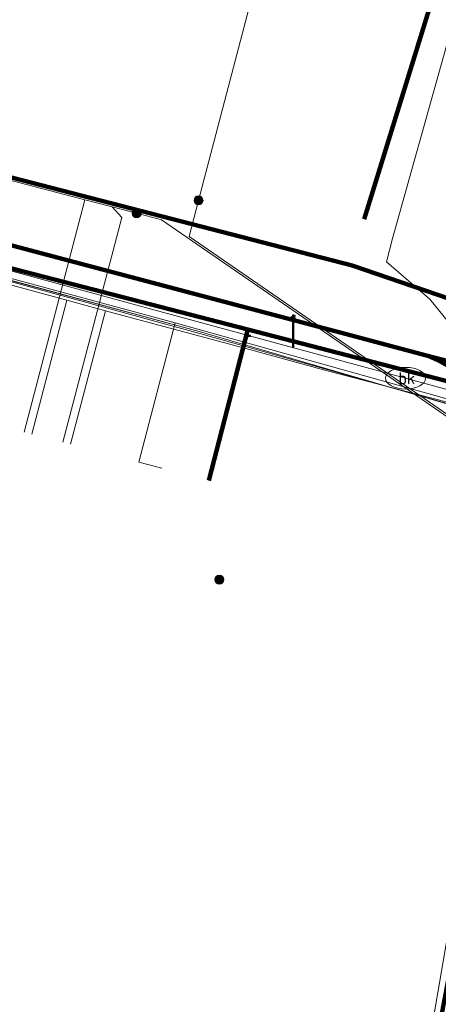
# Model space of a CAD drawing. Extents: x 152558 to 154479, y 462974 to 463683.
# Tile 261 of 638: x 153675 to 153685, y 463461 to 463486. Entities that reach past the tile are written whole.
import ezdxf
from ezdxf.enums import TextEntityAlignment as Align
from ezdxf.lldxf.tags import DXFTag

# ---------------------------------------------------------------- set-up
doc = ezdxf.new("R2010")
doc.units = 0
doc.header["$LTSCALE"] = 0.2
doc.layers.get('0').update_dxf_attribs({"linetype": 'CONTINUOUS'})
for name, color, linetype, lineweight in [('B-RO-KL-DATA_COAXIAAL_17_ZIGGO BV-G', 90, 'KL-DATA-N', 18), ('B-RO-KL-DATA_COAXIAAL_7_ZIGGO BV-G', 90, 'KL-DATA-N', 18), ('B-RO-KL-DATA_DUCT_ZIGGO BV-G', 90, 'CONTINUOUS', 100), ('B-RO-KL-DATA_EUROFIBER NEDERLAND BV-G', 90, 'KL-DATA-N', 18), ('B-RO-KL-DATA_HULPSTUK_KPN BV-S', 90, 'CONTINUOUS', 25), ('B-RO-KL-DATA_KABELBED_KPN BV-G', 90, 'CONTINUOUS', 100), ('B-RO-KL-DATA_KABELBED_ZIGGO BV-G', 90, 'CONTINUOUS', 100), ('B-RO-KL-DATA_MANTELBUIS_ASBESTCEMENT_1_KPN BV-G', 90, 'CONTINUOUS', 100), ('B-RO-KL-DATA_REGGEFIBER OPERATOR BV-G', 90, 'KL-DATA-N', 18), ('B-RO-KL-DATA_STEDIN NETBEHEER BV-G', 90, 'KL-DATA-N', 18), ('B-RO-KL-ET_LS_400 V_STEDIN NETBEHEER BV-G', 190, 'KL-LS-N', 18), ('B-RO-KL-ET_LS_GEMEENTE AMERSFOORT-S', 190, 'CONTINUOUS', 25), ('B-RO-KL-ET_LS_HULPSTUK_STEDIN NETBEHEER BV-S', 190, 'CONTINUOUS', 25), ('B-RO-KL-GAS_LD_KOPER_22_0.1 BAR_STEDIN NETBEHEER BV-G', 50, 'KL-GAS-LD-N', 18), ('B-RO-KL-GAS_LD_PVC_110_0.1 BAR_STEDIN NETBEHEER BV-G', 50, 'KL-GAS-LD-N', 18), ('B-RO-KL-WATER_150_VITENS-G', 170, 'KL-WATER-N', 18), ('B-RO-KL-WATER_HULPSTUK_VITENS-S', 170, 'CONTINUOUS', 25), ('B-RO-KL-WATER_VITENS-S', 170, 'CONTINUOUS', 25)]:
    doc.layers.add(name, color=color, linetype=linetype, lineweight=lineweight)
doc.styles.add('NLCS-ISO', font='NLCS-ISO.ttf')
tags = doc.linetypes.add('KL-DATA-N', pattern='A,4,-1,[101,NLCS.SHX,S=0.5,R=0,X=0,Y=0],-1,4,-1,["D",Standard,S=1,R=0,X=-0.25,Y=-0.5],-1.5', length=12.5).pattern_tags.tags
tags[18] = DXFTag(74, 10)
tags = doc.linetypes.add('KL-GAS-LD-N', pattern='A,4,-1,[69,NLCS.SHX,S=0.5,R=0,X=0,Y=0],-1,4,-1,["L",Standard,S=1,R=0,X=0.25,Y=-0.5],-2', length=13).pattern_tags.tags
tags[18] = DXFTag(74, 10)
tags = doc.linetypes.add('KL-LS-N', pattern='A,4,-1,[103,NLCS.SHX,S=0.75,R=0,X=0,Y=0],-1,4,-1,["L",Standard,S=1,R=0,X=0,Y=-0.5],-2', length=13).pattern_tags.tags
tags[18] = DXFTag(74, 10)
doc.linetypes.add('KL-WATER-N', pattern='A,7,-0.5,[168,NLCS.SHX,S=0.75,R=0,X=0.75,Y=0],-2', length=9.5)

# ---------------------------------------------------------------- blocks, each defined once
blk = doc.blocks.new('SKL-WTB_HULP_MOF-SO')
at = {"linetype": 'ByBlock', "lineweight": 18}
h = blk.add_hatch(color=0, dxfattribs=at)
h.dxf.hatch_style = 1
h.paths.add_polyline_path([(-0.5625, 0, 1), (0.5625, 0, 1)])
at = {"color": 0, "linetype": 'ByBlock', "lineweight": 18}
blk.add_circle((0, 0), 0.5625, dxfattribs=at)
at = {"color": 0, "linetype": 'ByBlock', "lineweight": 18, "style": 'NLCS-ISO', "flags": 1}
for tag, p in [('TYPE', (1.5, 0)), ('LABEL', (1.5, -1.5)), ('OMSCHRIJVING', (1.5, -3))]:
    blk.add_attdef(tag, p, '', height=1, dxfattribs=at)
blk = doc.blocks.new('SKL-WATER_BRANDKRAAN_BRANDPUT-SO')
at = {"color": 0, "linetype": 'ByBlock', "lineweight": 18}
blk.add_ellipse((0, 0), major_axis=(2.5, 0), ratio=0.54, dxfattribs=at)
at = {"color": 0, "linetype": 'ByBlock', "lineweight": 18, "style": 'NLCS-ISO'}
blk.add_text('bk', height=1.5, dxfattribs=at).set_placement((0.16, 0), align=Align.MIDDLE_CENTER)
blk = doc.blocks.new('SKL-WTB_HULP_OVERIG-SO')
at = {"color": 0, "linetype": 'ByBlock', "lineweight": 18}
for points in [[(-0.14, 0.14), (0.14, -0.14)], [(0.14, 0.14), (-0.14, -0.14)]]:
    blk.add_lwpolyline(points, dxfattribs=at)
at = {"color": 0, "linetype": 'ByBlock', "lineweight": 18, "style": 'NLCS-ISO', "flags": 1}
for tag, p in [('TYPE', (1.5, 0)), ('LABEL', (1.5, -1.5)), ('OMSCHRIJVING', (1.5, -3))]:
    blk.add_attdef(tag, p, '', height=1, dxfattribs=at)
blk = doc.blocks.new('SKL-ET_LS_MAST-SO')
for p, q in [((-0.05, 2.07), (0.05, 2.07)), ((-0.05, -2), (0.05, -2))]:
    blk.add_line(p, q)
for points in [[(-0.18, 1.76), (-0.22, 1.76), (-0.22, 1.84), (-0.18, 1.84), (-0.18, 1.79)], [(-0.18, 1.49), (-0.22, 1.49), (-0.22, 1.57), (-0.18, 1.57), (-0.18, 1.52)], [(-0.18, 1.79), (-0.05, 1.79)], [(-0.18, 1.76), (-0.05, 1.76)], [(-0.18, 1.52), (-0.05, 1.52)], [(-0.18, 1.49), (-0.05, 1.49)], [(-0.05, -2), (-0.05, 2.07)], [(0.05, -2), (0.05, 2.07)], [(0.18, 1.92), (0.05, 1.92)], [(0.18, 1.89), (0.05, 1.89)], [(0.18, 1.66), (0.05, 1.66)], [(0.18, 1.63), (0.05, 1.63)], [(0.18, 1.39), (0.05, 1.39)], [(0.18, 1.36), (0.05, 1.36)], [(0.18, 1.89), (0.22, 1.89), (0.22, 1.97), (0.18, 1.97), (0.18, 1.92)], [(0.18, 1.63), (0.22, 1.63), (0.22, 1.71), (0.18, 1.71), (0.18, 1.66)], [(0.18, 1.36), (0.22, 1.36), (0.22, 1.44), (0.18, 1.44), (0.18, 1.39)]]:
    blk.add_lwpolyline(points)

msp = doc.modelspace()

# ---------------------------------------------------------------- linework, layer by layer
at = {"layer": 'B-RO-KL-DATA_COAXIAAL_17_ZIGGO BV-G', "flags": 128}
msp.add_lwpolyline([(153460.543, 463559.799), (153460.36, 463559.108), (153460.146, 463558.302), (153459.007, 463554.013), (153461.277, 463553.535), (153462.96, 463553.181), (153465.008, 463552.636), (153468.737, 463551.748), (153465.008, 463552.636), (153462.96, 463553.181), (153468.737, 463551.748), (153500, 463543.431), (153534.946, 463533.938), (153539.861, 463532.588), (153548.009, 463530.349), (153552.228, 463529.19), (153554.713, 463528.508), (153558.063, 463527.588), (153562.045, 463526.494), (153565.421, 463525.566), (153569.987, 463524.312), (153573.332, 463523.393), (153579.649, 463521.657), (153582.8, 463520.792), (153584.722, 463520.292), (153592.754, 463518.204), (153599.798, 463516.373), (153606.598, 463514.606), (153613.365, 463512.847), (153619.54, 463511.242), (153621.618, 463510.702), (153631.406, 463508.131), (153639.896, 463505.901), (153641.54, 463505.469), (153640.046, 463500), (153637.218, 463489.648), (153647.3, 463486.861), (153656.665, 463484.439), (153661.594, 463483.165), (153667.703, 463481.586), (153673.812, 463480.006), (153680.615, 463478.247), (153682.664, 463477.717), (153685.747, 463476.912), (153695.49, 463473.95), (153697.064, 463473.539), (153697.462, 463473.435), (153697.741, 463473.362), (153697.779, 463473.352), (153704.065, 463471.708), (153708.833, 463470.461), (153710.32, 463470.072), (153711.073, 463469.875), (153713.316, 463469.289), (153713.355, 463469.439), (153718.535, 463468.148), (153720.185, 463467.737), (153721.096, 463467.51), (153721.874, 463467.316), (153721.915, 463467.303), (153723.423, 463466.848), (153723.494, 463466.826), (153728.027, 463465.704), (153731.055, 463464.954), (153731.49, 463464.846), (153735.499, 463463.854), (153735.673, 463463.756), (153735.831, 463463.635), (153735.972, 463463.493), (153736.092, 463463.334), (153736.653, 463463.187), (153736.734, 463463.165), (153737.435, 463462.982), (153737.751, 463462.899), (153737.708, 463462.736), (153737.743, 463462.727), (153737.68, 463462.485), (153737.649, 463462.364), (153737.617, 463462.243), (153737.459, 463461.635), (153737.528, 463461.622)], dxfattribs=at)
at = {"layer": 'B-RO-KL-DATA_COAXIAAL_7_ZIGGO BV-G', "flags": 128}
msp.add_lwpolyline([(153634.47, 463489.63), (153634.549, 463489.92), (153635.898, 463489.548), (153637.1, 463489.217), (153637.218, 463489.648), (153647.3, 463486.861), (153656.665, 463484.439), (153661.594, 463483.165), (153667.703, 463481.586), (153673.812, 463480.006), (153680.615, 463478.247), (153679.64, 463474.477)], dxfattribs=at)
at = {"layer": 'B-RO-KL-DATA_DUCT_ZIGGO BV-G', "flags": 128}
for points in [[(153704.065, 463471.708), (153697.779, 463473.352), (153695.49, 463473.95), (153685.747, 463476.912), (153680.615, 463478.247), (153673.812, 463480.006), (153667.703, 463481.586), (153661.594, 463483.165), (153656.665, 463484.439), (153647.3, 463486.861), (153637.218, 463489.648), (153636.424, 463489.867), (153617.456, 463495.112), (153617.377, 463494.828), (153597.387, 463499.984), (153597.438, 463499.818), (153590.04, 463501.828), (153537.693, 463516.201), (153526.197, 463519.103)], [(153704.065, 463471.708), (153697.779, 463473.352), (153695.49, 463473.95), (153685.747, 463476.912), (153680.615, 463478.247), (153673.812, 463480.006), (153667.703, 463481.586), (153661.594, 463483.165), (153656.665, 463484.439), (153647.3, 463486.861), (153637.218, 463489.648), (153636.424, 463489.867), (153635.898, 463489.548), (153634.549, 463489.92), (153629.082, 463491.428), (153619.326, 463494.325), (153617.377, 463494.828), (153597.387, 463499.984), (153597.438, 463499.818), (153590.04, 463501.828), (153537.693, 463516.201), (153526.197, 463519.103)], [(153526.197, 463519.103), (153537.693, 463516.201), (153590.04, 463501.828), (153597.438, 463499.818), (153597.387, 463499.984), (153617.377, 463494.828), (153619.326, 463494.325), (153629.082, 463491.428), (153634.549, 463489.92), (153635.898, 463489.548), (153636.424, 463489.867), (153637.218, 463489.648), (153647.3, 463486.861), (153656.665, 463484.439), (153661.594, 463483.165), (153667.703, 463481.586), (153673.812, 463480.006), (153680.615, 463478.247), (153685.747, 463476.912), (153695.49, 463473.95), (153697.779, 463473.352), (153704.065, 463471.708)], [(153526.197, 463519.103), (153537.693, 463516.201), (153590.04, 463501.828), (153597.438, 463499.818), (153597.387, 463499.984), (153617.377, 463494.828), (153619.326, 463494.325), (153629.082, 463491.428), (153634.549, 463489.92), (153635.898, 463489.548), (153636.424, 463489.867), (153637.218, 463489.648), (153647.3, 463486.861), (153656.665, 463484.439), (153661.594, 463483.165), (153667.703, 463481.586), (153673.812, 463480.006), (153680.615, 463478.247), (153685.747, 463476.912), (153695.49, 463473.95), (153697.779, 463473.352), (153704.065, 463471.708)], [(153526.197, 463519.103), (153537.693, 463516.201), (153590.04, 463501.828), (153597.438, 463499.818), (153597.387, 463499.984), (153617.377, 463494.828), (153619.326, 463494.325), (153629.082, 463491.428), (153634.549, 463489.92), (153635.898, 463489.548), (153636.424, 463489.867), (153637.218, 463489.648), (153647.3, 463486.861), (153656.665, 463484.439), (153661.594, 463483.165), (153667.703, 463481.586), (153673.812, 463480.006), (153680.615, 463478.247), (153685.747, 463476.912), (153695.49, 463473.95), (153697.779, 463473.352), (153704.065, 463471.708)], [(153704.065, 463471.708), (153697.779, 463473.352), (153695.49, 463473.95), (153685.747, 463476.912), (153680.615, 463478.247), (153673.812, 463480.006), (153667.703, 463481.586), (153661.594, 463483.165), (153656.665, 463484.439), (153647.3, 463486.861), (153637.218, 463489.648), (153636.424, 463489.867), (153635.898, 463489.548), (153634.549, 463489.92), (153629.082, 463491.428), (153619.326, 463494.325), (153617.377, 463494.828), (153597.387, 463499.984), (153597.438, 463499.818), (153590.04, 463501.828), (153537.693, 463516.201), (153526.197, 463519.103)], [(153526.197, 463519.103), (153537.693, 463516.201), (153590.04, 463501.828), (153597.438, 463499.818), (153597.387, 463499.984), (153617.377, 463494.828), (153617.456, 463495.112), (153636.424, 463489.867), (153637.218, 463489.648), (153647.3, 463486.861), (153656.665, 463484.439), (153661.594, 463483.165), (153667.703, 463481.586), (153673.812, 463480.006), (153680.615, 463478.247), (153685.747, 463476.912), (153695.49, 463473.95), (153697.779, 463473.352), (153704.065, 463471.708)], [(153704.065, 463471.708), (153697.779, 463473.352), (153695.49, 463473.95), (153685.747, 463476.912), (153680.615, 463478.247), (153673.812, 463480.006), (153667.703, 463481.586), (153661.594, 463483.165), (153656.665, 463484.439), (153647.3, 463486.861), (153637.218, 463489.648), (153636.424, 463489.867), (153635.898, 463489.548), (153634.549, 463489.92), (153629.082, 463491.428), (153619.326, 463494.325), (153617.377, 463494.828), (153597.387, 463499.984), (153597.438, 463499.818), (153590.04, 463501.828), (153537.693, 463516.201), (153526.197, 463519.103)], [(153704.065, 463471.708), (153697.779, 463473.352), (153695.49, 463473.95), (153685.747, 463476.912), (153680.615, 463478.247), (153673.812, 463480.006), (153667.703, 463481.586), (153661.594, 463483.165), (153656.665, 463484.439), (153647.3, 463486.861), (153637.218, 463489.648), (153636.424, 463489.867), (153635.898, 463489.548), (153634.549, 463489.92), (153629.082, 463491.428), (153619.326, 463494.325), (153617.377, 463494.828), (153597.387, 463499.984), (153597.438, 463499.818), (153590.04, 463501.828), (153537.693, 463516.201), (153526.197, 463519.103)], [(153704.065, 463471.708), (153697.779, 463473.352), (153695.49, 463473.95), (153685.747, 463476.912), (153680.615, 463478.247), (153673.812, 463480.006), (153667.703, 463481.586), (153661.594, 463483.165), (153656.665, 463484.439), (153647.3, 463486.861), (153637.218, 463489.648), (153636.424, 463489.867), (153635.898, 463489.548), (153634.549, 463489.92), (153629.082, 463491.428), (153619.326, 463494.325), (153617.377, 463494.828), (153597.387, 463499.984), (153597.438, 463499.818), (153590.04, 463501.828), (153537.693, 463516.201), (153526.197, 463519.103)], [(153704.065, 463471.708), (153697.779, 463473.352), (153695.49, 463473.95), (153685.747, 463476.912), (153680.615, 463478.247), (153673.812, 463480.006), (153667.703, 463481.586), (153661.594, 463483.165), (153656.665, 463484.439), (153647.3, 463486.861), (153637.218, 463489.648), (153636.424, 463489.867), (153635.898, 463489.548), (153634.549, 463489.92), (153629.082, 463491.428), (153619.326, 463494.325), (153617.377, 463494.828), (153597.387, 463499.984), (153597.438, 463499.818), (153590.04, 463501.828), (153537.693, 463516.201), (153526.197, 463519.103)]]:
    msp.add_lwpolyline(points, dxfattribs=at)
at = {"layer": 'B-RO-KL-DATA_EUROFIBER NEDERLAND BV-G', "flags": 128}
msp.add_lwpolyline([(153121.5, 463384.9), (153118.7, 463385.3), (153112.3, 463387), (153111.1, 463387.4), (153110.2, 463388.1), (153110.6, 463390.3), (153112.1, 463396.3), (153113.1, 463402.8), (153113.3, 463406.2), (153112.9, 463407.3), (153112.9, 463413.6), (153112, 463421.3), (153109.9, 463428.3), (153107.1, 463435.7), (153103.8, 463442.4), (153099.1, 463449.1), (153096, 463452.3), (153095, 463454.7), (153091.2, 463458.4), (153090.7, 463459.4), (153088.4, 463461), (153067.9, 463474.2), (153053.1, 463483.3), (153038.5, 463492.6), (153043.8, 463501), (153043.8, 463501.4), (153037.9, 463505.5), (153029.7, 463510.5), (153009.1, 463523.3), (153002.1, 463528), (152977.7, 463543.5), (152974.3, 463546.2), (152971.2, 463550.5), (152969, 463555.7), (152968.3, 463559.4), (152966.8, 463570.2), (152964.1, 463591.5), (152962.6, 463604.2), (152960.9, 463617.6), (152960.6, 463619.3), (152959.2, 463630.8), (152957.4, 463644.6), (152957.3, 463646.4), (152961.1, 463649), (152966, 463650.4), (152979, 463654.6), (152994.9, 463659.6), (152998.1, 463658.9), (153005.8, 463659.7), (153008.3, 463661), (153013.2, 463661.1), (153014.8, 463661.3), (153017.6, 463662.4), (153026.3, 463662.8), (153030.7, 463662.6), (153037.6, 463661.8), (153046.8, 463660.4), (153057.3, 463657.7), (153068.9, 463653.5), (153083.7, 463647.9), (153094.5, 463643.5), (153097.3, 463642.9), (153103.9, 463640.4), (153111.5, 463636.9), (153126.6, 463631.2), (153152.7, 463621), (153154.4, 463620.5), (153156.3, 463619.7), (153157.9, 463618.3), (153158.4, 463617.1), (153158, 463614.3), (153158, 463614), (153158.3, 463613.7), (153163.5, 463612.2), (153164.6, 463612.6), (153165.6, 463614.8), (153167, 463615.6), (153168.6, 463615.3), (153187.9, 463610), (153271.4, 463587.6), (153289.4, 463583), (153318.1, 463575.1), (153319.2, 463574.9), (153319.4, 463573.8), (153318.8, 463570), (153319.2, 463569.4), (153320, 463569.1), (153326.4, 463567.3), (153327, 463568.4), (153327.6, 463571.1), (153329, 463572.2), (153329.4, 463572.2), (153356.9, 463564.7), (153365.6, 463562.5), (153366, 463562.5), (153368.7, 463561.9), (153371.2, 463561), (153372.2, 463560.9), (153381.9, 463558.3), (153386.8, 463556.9), (153429.8, 463545.3), (153435.7, 463543.5), (153486.6, 463529.8), (153500.6, 463525.9), (153520.2, 463521), (153578.3, 463505.3), (153611.1, 463496.7), (153617.8, 463494.8), (153679.4, 463478.2), (153685.9, 463476.3), (153687.1, 463475), (153687.5, 463473.8), (153686.8, 463471.6), (153686.4, 463469.8), (153686.8, 463469.3), (153687.4, 463470.1), (153687.5, 463472.1), (153692.084, 463495.773)], dxfattribs=at)
at = {"layer": 'B-RO-KL-DATA_KABELBED_KPN BV-G', "flags": 128}
for points in [[(153685.074, 463477.601), (153682.79, 463478.201), (153673.235, 463480.736), (153629.797, 463492.263), (153620.769, 463494.698), (153615.136, 463496.217), (153601.12, 463500), (153590.076, 463502.98), (153537.903, 463516.973), (153520.871, 463521.268), (153500.281, 463526.798), (153500, 463526.873), (153491.802, 463529.075), (153490.368, 463529.46), (153489.22, 463529.768)], [(153608.654, 463500.27), (153623.602, 463496.205), (153630.971, 463493.627), (153647.852, 463488.99), (153683.218, 463479.846), (153688.367, 463478.084), (153694.729, 463475.885), (153698.366, 463474.784), (153699.686, 463474.385), (153708.745, 463472.036), (153718.887, 463469.381), (153729.204, 463466.737), (153735.62, 463465.093), (153737.15, 463464.684), (153738.333, 463464.158), (153739.546, 463463.704), (153759.67, 463458.516), (153783.437, 463452.051), (153804.374, 463446.423)], [(153683.52, 463481.006), (153686.937, 463492.072)], [(153681.408, 463439.74), (153687.578, 463472.395), (153687.671, 463472.756), (153687.732, 463473.125), (153687.761, 463473.497), (153687.757, 463473.87), (153687.721, 463474.241), (153687.652, 463474.608), (153687.551, 463474.968), (153687.419, 463475.317), (153687.258, 463475.653), (153687.067, 463475.974), (153686.849, 463476.277), (153686.606, 463476.56), (153686.338, 463476.82), (153686.049, 463477.056), (153685.74, 463477.266), (153685.415, 463477.448), (153685.074, 463477.601)], [(153685.074, 463477.601), (153687.332, 463477.009), (153692.338, 463475.67), (153696.416, 463474.581), (153697.57, 463474.099)]]:
    msp.add_lwpolyline(points, dxfattribs=at)
at = {"layer": 'B-RO-KL-DATA_KABELBED_ZIGGO BV-G', "flags": 128}
for points in [[(153673.812, 463480.006), (153680.615, 463478.247)], [(153680.615, 463478.247), (153679.64, 463474.477)], [(153680.615, 463478.247), (153685.747, 463476.912), (153695.49, 463473.95)]]:
    msp.add_lwpolyline(points, dxfattribs=at)
at = {"layer": 'B-RO-KL-DATA_MANTELBUIS_ASBESTCEMENT_1_KPN BV-G', "flags": 128}
msp.add_lwpolyline([(153683.52, 463481.006), (153686.937, 463492.072)], dxfattribs=at)
at = {"layer": 'B-RO-KL-DATA_REGGEFIBER OPERATOR BV-G', "flags": 128}
for points in [[(153140, 463381), (153138.4, 463380.7), (153121.4, 463384.1), (153118.7, 463385.3), (153117.1, 463385.7), (153112.3, 463387), (153111.1, 463387.4), (153110.2, 463388.1), (153110.6, 463390.3), (153112.1, 463396.3), (153112.9, 463401.5), (153113.1, 463402.8), (153113.3, 463406.2), (153112.9, 463407.3), (153112.9, 463411.3), (153112.9, 463413.6), (153112, 463421.3), (153109.9, 463428.3), (153107.4, 463434.8), (153107.1, 463435.7), (153103.8, 463442.4), (153103.5, 463442.9), (153099.1, 463449.1), (153096.6, 463452.6), (153095, 463454.7), (153092.7, 463456.9), (153091.2, 463458.4), (153090.7, 463459.4), (153088.4, 463461), (153082.5, 463464.8), (153082.1, 463465.1), (153076.7, 463468.6), (153069.4, 463473.2), (153067.6, 463473.8), (153060.6, 463478.7), (153053.1, 463483.3), (153044.5, 463488.8), (153038.5, 463492.6), (153038.9, 463493.3), (153043.2, 463500), (153043.8, 463501), (153043.8, 463501.4), (153040.5, 463503.7), (153037.9, 463505.5), (153029.7, 463510.5), (153009.1, 463523.3), (153002.1, 463528), (152991.4, 463534.8), (152977.7, 463543.5), (152974.3, 463546.2), (152971.2, 463550.5), (152969, 463555.7), (152968.3, 463559.4), (152966.8, 463570.2), (152966.5, 463572.7), (152966, 463577), (152965.4, 463581.3), (152964.9, 463585.6), (152964.4, 463589.9), (152964.1, 463591.5), (152962.6, 463604.2), (152960.7, 463618.5), (152960.6, 463619.3), (152959.1, 463631.7), (152958.8, 463633.6), (152957.4, 463644.6), (152957.4, 463645.5), (152957.3, 463646.4), (152957.8, 463646.6), (152959.3, 463646.9), (152959.9, 463647), (152960.4, 463646.6), (152960.4, 463646.9), (152960.4, 463648.3), (152961.1, 463649), (152966, 463650.4), (152979, 463654.6), (152994.9, 463659.6), (152996, 463659.4), (152998.1, 463658.9), (153003.5, 463659.5), (153005.8, 463659.7), (153008.3, 463661), (153013.2, 463661.1), (153014.8, 463661.3), (153017.6, 463662.4), (153026.3, 463662.8), (153030.8, 463662.5), (153037.6, 463661.8), (153046.8, 463660.4), (153057.3, 463657.7), (153063.3, 463655.5), (153083.7, 463647.9), (153094.5, 463643.5), (153096.2, 463643.1), (153097.3, 463642.9), (153098.1, 463642.6), (153103.9, 463640.4), (153106.4, 463639.2), (153113, 463636.4), (153130.3, 463629.7), (153146.5, 463623.4), (153152.7, 463621), (153154.4, 463620.5), (153156.3, 463619.7), (153156.6, 463619.4), (153157.9, 463618.3), (153158.4, 463617.1), (153158, 463614.3), (153158, 463614), (153158.3, 463613.7), (153163.5, 463612.2), (153164.6, 463612.6), (153165.6, 463614.8), (153167, 463615.6), (153168.6, 463615.3), (153187.9, 463610), (153209.5, 463604.2), (153244.2, 463594.8), (153247.7, 463593.9), (153272.9, 463587.2), (153287.4, 463583.5), (153310.9, 463577.1), (153318.1, 463575.1), (153319.2, 463574.9), (153319.4, 463573.8), (153319, 463571.1), (153318.8, 463570), (153319.2, 463569.4), (153320, 463569.1), (153325.9, 463567.4), (153326.4, 463567.3), (153326.7, 463567.9), (153327, 463568.4), (153327.6, 463571.1), (153329, 463572.2), (153329.4, 463572.2), (153331.9, 463571.6), (153353.8, 463565.6), (153365.6, 463562.5), (153366, 463562.5), (153368.7, 463561.9), (153371.2, 463561), (153372.2, 463560.9), (153381.9, 463558.3), (153386.8, 463556.9), (153387.6, 463556.7), (153411.5, 463550.2), (153432.6, 463544.5), (153435.7, 463543.5), (153444.9, 463541), (153459.6, 463537.1), (153486.6, 463529.8), (153494.7, 463527.5), (153500.6, 463525.9), (153520.2, 463521), (153536.3, 463516.6), (153578.3, 463505.3), (153611.1, 463496.7), (153617.8, 463494.8), (153629.3, 463491.7), (153642.5, 463488.1), (153659.8, 463483.5), (153679.4, 463478.2), (153685.9, 463476.3), (153687.1, 463475), (153687.5, 463473.8), (153686.8, 463471.8), (153686.8, 463471.6), (153686.4, 463469.8), (153686.8, 463469.3), (153687.4, 463470.1), (153687.5, 463472.1), (153692.127, 463495.761)], [(153326.396, 463567.308), (153326.742, 463567.867), (153326.964, 463568.38), (153327.637, 463571.139), (153329.002, 463572.153), (153329.369, 463572.22), (153331.853, 463571.569), (153353.834, 463565.572), (153365.559, 463562.476), (153366.008, 463562.501), (153368.674, 463561.901), (153371.164, 463560.977), (153372.201, 463560.857), (153381.856, 463558.294), (153386.767, 463556.909), (153387.643, 463556.672), (153411.517, 463550.236), (153432.619, 463544.466), (153435.699, 463543.548), (153444.921, 463541.03), (153459.6, 463537.129), (153486.624, 463529.81), (153494.661, 463527.511), (153500.641, 463525.899), (153520.178, 463521.018), (153536.299, 463516.561), (153578.259, 463505.294), (153611.112, 463496.701), (153617.773, 463494.781), (153629.293, 463491.718), (153642.495, 463488.08), (153659.826, 463483.533), (153679.376, 463478.154), (153685.945, 463476.294), (153687.121, 463475.025), (153687.507, 463473.843), (153686.84, 463471.798), (153686.799, 463471.613)], [(153687.305, 463471.224), (153687.805, 463473.597), (153686.091, 463476.37), (153678.797, 463478.41), (153674.582, 463479.554), (153669.463, 463480.939), (153669.203, 463480.931), (153660.072, 463483.455), (153656.47, 463484.459), (153651.423, 463485.796), (153626.892, 463492.329), (153622.762, 463493.404), (153620.641, 463491.096), (153618.06, 463488.025), (153613.065, 463482.047), (153611.582, 463480.439), (153607.892, 463476.125)], [(153674.582, 463479.554), (153678.797, 463478.41)], [(153678.797, 463478.41), (153677.888, 463474.935), (153678.468, 463474.783)], [(153687.008, 463469.813), (153687.305, 463471.224), (153687.805, 463473.597), (153686.091, 463476.37), (153678.797, 463478.41)]]:
    msp.add_lwpolyline(points, dxfattribs=at)
at = {"layer": 'B-RO-KL-DATA_STEDIN NETBEHEER BV-G', "flags": 128}
msp.add_lwpolyline([(153625.851, 463380.676), (153626.012, 463380.981), (153626.227, 463381.251), (153626.489, 463381.477), (153626.787, 463381.651), (153627.113, 463381.767), (153627.454, 463381.82), (153627.798, 463381.809), (153644.611, 463378.907), (153657.156, 463376.679), (153658.072, 463376.673), (153658.976, 463376.827), (153659.838, 463377.137), (153660.633, 463377.593), (153661.213, 463378.062), (153661.721, 463378.609), (153662.145, 463379.223), (153662.477, 463379.892), (153662.711, 463380.6), (153663.547, 463385.166), (153663.85, 463387.455), (153664.243, 463389.728), (153664.799, 463391.966), (153665.513, 463394.159), (153666.384, 463396.296), (153667.232, 463398.037), (153668.183, 463399.724), (153669.234, 463401.351), (153670.382, 463402.911), (153671.622, 463404.4), (153672.596, 463405.681), (153674.032, 463407.622), (153674.513, 463408.386), (153674.933, 463409.184), (153675.292, 463410.012), (153675.585, 463410.865), (153675.813, 463411.738), (153679.624, 463426.884), (153682.924, 463447.536), (153686.044, 463464.156), (153687.386, 463472.452), (153687.424, 463473.881), (153687.209, 463475.293), (153686.748, 463476.645), (153686.056, 463477.895), (153685.155, 463479.003), (153684.072, 463479.935), (153684.223, 463480.516), (153686.774, 463489.623), (153686.832, 463489.748), (153686.911, 463489.859), (153687.01, 463489.953), (153687.124, 463490.027), (153687.25, 463490.079), (153687.384, 463490.106), (153687.52, 463490.107), (153687.679, 463490.176), (153687.746, 463490.23), (153687.804, 463490.296), (153687.879, 463490.451), (153687.895, 463490.537), (153687.882, 463490.709), (153687.809, 463490.866), (153687.753, 463490.932), (153687.682, 463490.976), (153687.522, 463491.021), (153687.356, 463491.007), (153687.206, 463490.935), (153687.091, 463490.815), (153687.026, 463490.662), (153687.018, 463490.494)], dxfattribs=at)
at = {"layer": 'B-RO-KL-ET_LS_400 V_STEDIN NETBEHEER BV-G', "flags": 128}
for points in [[(153636.003, 463492.088), (153650.436, 463488.314), (153650.609, 463488.269), (153652.985, 463487.647), (153653.565, 463487.495), (153655.265, 463487.051), (153655.995, 463486.86), (153657.232, 463486.537), (153660.919, 463485.573), (153662.157, 463485.249), (153663.506, 463484.896), (153664.976, 463484.512), (153666.032, 463484.235), (153668.263, 463483.652), (153668.572, 463483.571), (153670.512, 463483.064), (153674.599, 463481.995), (153676.544, 463481.487), (153677.221, 463481.31), (153677.833, 463481.15)], [(153679.38, 463481.47), (153681.642, 463490.103), (153681.688, 463490.188), (153681.749, 463490.252), (153681.844, 463490.309), (153681.996, 463490.336), (153682.9, 463490.166), (153683.4, 463490.1), (153683.998, 463490.044), (153684.582, 463490.019), (153685.09, 463490.018), (153686.038, 463490.073), (153686.723, 463490.157)], [(153675.027, 463475.683), (153676.544, 463481.487)], [(153687.322, 463473.192), (153687.586, 463474.749), (153679.145, 463480.574), (153679.38, 463481.47)], [(153675.994, 463475.43), (153677.461, 463481.041), (153677.221, 463481.31)], [(153677.833, 463481.15), (153678.458, 463480.987), (153683.026, 463477.835), (153687.531, 463474.726), (153687.273, 463473.205)], [(153686.365, 463467.549), (153682.924, 463447.536), (153682.322, 463444.278), (153681.817, 463441.542), (153681.69, 463440.855), (153681.218, 463438.298), (153680.163, 463432.581), (153680.114, 463432.317), (153679.507, 463429.038), (153678.985, 463426.292), (153677.849, 463420.318), (153677.523, 463418.6), (153677.243, 463417.128), (153676.679, 463414.161), (153676.205, 463411.665), (153675.096, 463409.752), (153674.211, 463408.302), (153672.752, 463406.002), (153671.518, 463404.166), (153670.932, 463403.335), (153670.123, 463402.187), (153668.46, 463399.819), (153667.633, 463398.397), (153666.899, 463397.135), (153665.601, 463394.39), (153665.572, 463394.328), (153665.382, 463393.818), (153664.49, 463391.419), (153664.361, 463390.955), (153663.659, 463388.427), (153663.114, 463385.493), (153662.974, 463384.737), (153662.458, 463381.963), (153661.924, 463379.088), (153661.563, 463378.697), (153661.121, 463378.308), (153660.62, 463377.958), (153660.351, 463377.801), (153660.064, 463377.657), (153659.461, 463377.419), (153658.879, 463377.263), (153658.447, 463377.192), (153657.997, 463377.155), (153657.545, 463377.155), (153657.032, 463377.202), (153656.646, 463377.27), (153656.342, 463377.345)]]:
    msp.add_lwpolyline(points, dxfattribs=at)
at = {"layer": 'B-RO-KL-GAS_LD_KOPER_22_0.1 BAR_STEDIN NETBEHEER BV-G', "flags": 128}
for points in [[(153675.22, 463475.632), (153676.095, 463478.976)], [(153676.187, 463475.379), (153677.06, 463478.715)]]:
    msp.add_lwpolyline(points, dxfattribs=at)
at = {"layer": 'B-RO-KL-GAS_LD_PVC_110_0.1 BAR_STEDIN NETBEHEER BV-G', "flags": 128}
msp.add_lwpolyline([(153610.979, 463496.366), (153621.565, 463493.587), (153631.13, 463491.065), (153647.235, 463486.784), (153649.91, 463486.06), (153652.064, 463485.477), (153654.09, 463484.929), (153656.685, 463484.227), (153661.596, 463482.899), (153663.963, 463482.259), (153666.571, 463481.553), (153667.691, 463481.25), (153673.786, 463479.601), (153676.095, 463478.976), (153677.06, 463478.715), (153680.561, 463477.768), (153682.538, 463477.233), (153687.694, 463475.885)], dxfattribs=at)
at = {"layer": 'B-RO-KL-WATER_150_VITENS-G', "flags": 128}
for points in [[(153611.497, 463496.712), (153621.835, 463493.951), (153627.769, 463492.366), (153630.505, 463491.635), (153647.372, 463487.131), (153650.014, 463486.413), (153656.786, 463484.574), (153661.695, 463483.24), (153667.789, 463481.584), (153673.882, 463479.929), (153680.654, 463478.089), (153684.551, 463477.03)], [(153684.551, 463477.03), (153688.55, 463475.943)]]:
    msp.add_lwpolyline(points, dxfattribs=at)

# ---------------------------------------------------------------- block references
at = {"layer": 'B-RO-KL-DATA_HULPSTUK_KPN BV-S', "xscale": 0.2, "yscale": 0.2, "zscale": 0.2}
for name, p in [('SKL-WTB_HULP_OVERIG-SO', (153685.074, 463477.601)), ('SKL-WTB_HULP_OVERIG-SO', (153685.074, 463477.601)), ('SKL-WTB_HULP_OVERIG-SO', (153685.074, 463477.601)), ('SKL-WTB_HULP_MOF-SO', (153679.9, 463472))]:
    msp.add_blockref(name, p, dxfattribs=at)
at = {"layer": 'B-RO-KL-ET_LS_GEMEENTE AMERSFOORT-S', "xscale": 0.2, "yscale": 0.2, "zscale": 0.2}
msp.add_blockref('SKL-ET_LS_MAST-SO', (153681.748, 463478.202), dxfattribs=at)
at = {"layer": 'B-RO-KL-ET_LS_HULPSTUK_STEDIN NETBEHEER BV-S', "xscale": 0.2, "yscale": 0.2, "zscale": 0.2}
for p in [(153679.38, 463481.47), (153677.833, 463481.15)]:
    msp.add_blockref('SKL-WTB_HULP_MOF-SO', p, dxfattribs=at)
at = {"layer": 'B-RO-KL-WATER_HULPSTUK_VITENS-S', "xscale": 0.2, "yscale": 0.2, "zscale": 0.2}
msp.add_blockref('SKL-WTB_HULP_OVERIG-SO', (153680.654, 463478.089), dxfattribs=at)
at = {"layer": 'B-RO-KL-WATER_VITENS-S', "xscale": 0.2, "yscale": 0.2, "zscale": 0.2}
msp.add_blockref('SKL-WATER_BRANDKRAAN_BRANDPUT-SO', (153684.551, 463477.03), dxfattribs=at)

doc.saveas('drawing.dxf')
